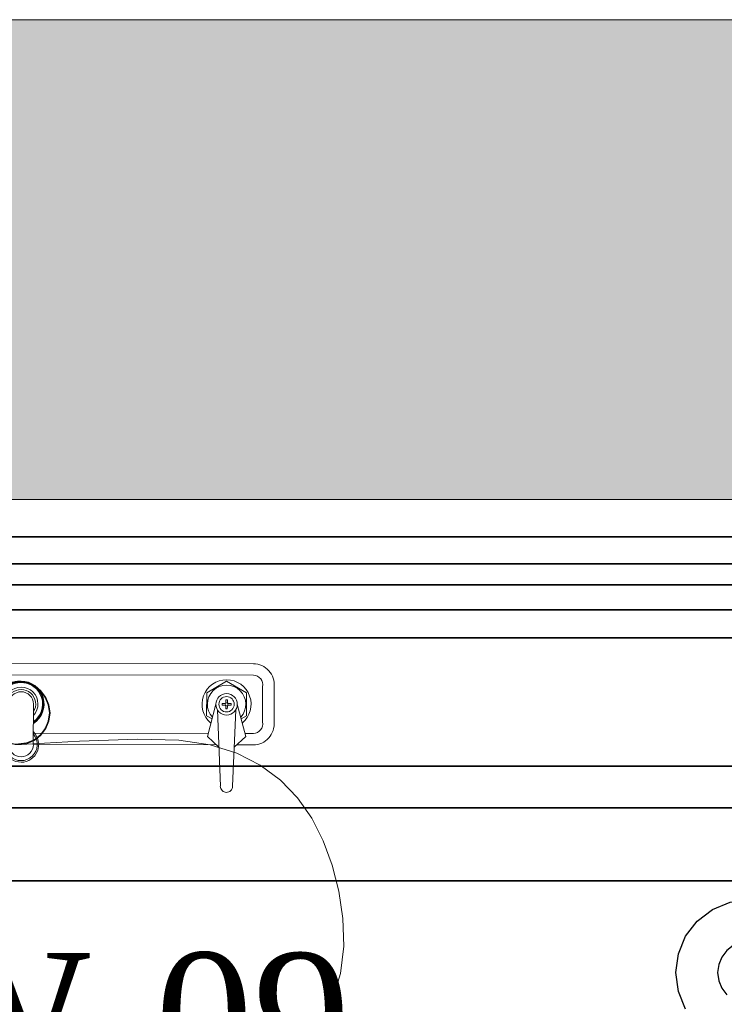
# Model space of a CAD drawing. Extents: x 3940905 to 4145695, y 925352 to 1109797.
# Tile 711 of 1056: x 4034154 to 4034492, y 1101836 to 1102308. Entities that reach past the tile are written whole.
import ezdxf

# ---------------------------------------------------------------- set-up
doc = ezdxf.new("R2010")
doc.units = 0
doc.header["$LTSCALE"] = 750
doc.header["$MEASUREMENT"] = 0
for name, color, linetype, lineweight in [('CKD Equipments', 252, 'CONTINUOUS', 0), ('HATCH', 7, 'CONTINUOUS', 0), ('wall', 7, 'CONTINUOUS', 25)]:
    doc.layers.add(name, color=color, linetype=linetype, lineweight=lineweight)
doc.layers.add('PDF_A - TEXT', color=7, linetype='CONTINUOUS')
doc.styles.add('CKD_Dimension Text', font='BOOKOS.TTF')

msp = doc.modelspace()

# ---------------------------------------------------------------- hatches: boundary and pattern name
at = {"layer": 'HATCH'}
h = msp.add_hatch(color=8, dxfattribs=at)
h.dxf.hatch_style = 1
h.paths.add_polyline_path([(4043641.81, 1102308.44), (4031046.81, 1102308.44), (4031046.81, 1088263.44), (4030916.81, 1088263.44), (4030916.81, 1074300.44), (4031079.81, 1074300.44), (4031079.81, 1067776.41), (4031536.81, 1067776.41), (4031536.81, 1072350.44), (4031536.81, 1074463.44), (4031146.81, 1074463.44), (4031146.81, 1088033.46), (4031271.81, 1088033.43), (4031271.81, 1102078.44), (4043641.81, 1102078.44)])

# ---------------------------------------------------------------- linework, layer by layer
at = {"layer": 'CKD Equipments', "color": 4, "lineweight": -2, "ltscale": 0.2}
for p, q in [((4033653.69, 1102060.53, -7.61), (4034653.69, 1102060.53, -7.61)), ((4033653.69, 1102047.53, -7.61), (4034653.69, 1102047.53, -7.61)), ((4033743.69, 1102025.41, -7.61), (4034563.69, 1102025.41, -7.61)), ((4034563.69, 1102012.13, -7.61), (4033743.69, 1102012.13, -7.61)), ((4033748.69, 1101930.53, -7.61), (4034558.69, 1101930.53, -7.61)), ((4034548.69, 1101895.53, -7.61), (4033758.69, 1101895.53, -7.61))]:
    msp.add_line(p, q, dxfattribs=at)
at = {"layer": 'CKD Equipments', "color": 6, "lineweight": 0}
for p, q in [((4034266.32, 1101999.65, -7.61), (4034044.87, 1101999.97, -7.61)), ((4034266.32, 1101994.14, -7.61), (4034044.86, 1101994.46, -7.61)), ((4034253.46, 1101991.22, -7.61), (4034243.91, 1101985.72, -7.61)), ((4034262.99, 1101985.69, -7.61), (4034253.46, 1101991.22, -7.61)), ((4034155.02, 1101986.22, -7.61), (4034155.02, 1101986.22, -7.61)), ((4034243.91, 1101985.72, -7.61), (4034243.89, 1101974.7, -7.61)), ((4034262.97, 1101974.68, -7.61), (4034262.99, 1101985.69, -7.61)), ((4034270.69, 1101971.73, -7.61), (4034270.71, 1101988.62, -7.61)), ((4034276.2, 1101971.72, -7.61), (4034276.22, 1101988.61, -7.61)), ((4034253.81, 1101982.37, -7.61), (4034253.08, 1101982.37, -7.61)), ((4034253.08, 1101982.37, -7.61), (4034253.08, 1101981.3, -7.61)), ((4034253.81, 1101981.3, -7.61), (4034253.81, 1101982.37, -7.61)), ((4034160.86, 1101960.87, -7.61), (4034160.89, 1101980.33, -7.61)), ((4034248.3, 1101980.21, -7.61), (4034244.24, 1101964.79, -7.61)), ((4034249.03, 1101977.56, -7.61), (4034250.45, 1101940.91, -7.61)), ((4034252.34, 1101980.57, -7.61), (4034251.27, 1101980.57, -7.61)), ((4034251.27, 1101980.57, -7.61), (4034251.27, 1101979.84, -7.61)), ((4034251.27, 1101979.84, -7.61), (4034252.34, 1101979.83, -7.61)), ((4034253.07, 1101979.1, -7.61), (4034253.07, 1101978.03, -7.61)), ((4034253.07, 1101978.03, -7.61), (4034253.8, 1101978.03, -7.61)), ((4034253.8, 1101978.03, -7.61), (4034253.81, 1101979.1, -7.61)), ((4034255.61, 1101980.56, -7.61), (4034254.54, 1101980.57, -7.61)), ((4034254.54, 1101979.83, -7.61), (4034255.61, 1101979.83, -7.61)), ((4034255.61, 1101979.83, -7.61), (4034255.61, 1101980.56, -7.61)), ((4034257.84, 1101977.54, -7.61), (4034256.32, 1101940.9, -7.61)), ((4034258.58, 1101980.19, -7.61), (4034262.6, 1101964.76, -7.61)), ((4034243.89, 1101974.7, -7.61), (4034246.46, 1101973.22, -7.61)), ((4034260.4, 1101973.2, -7.61), (4034262.97, 1101974.68, -7.61)), ((4034160.87, 1101966.38, -7.61), (4034244.62, 1101966.26, -7.61)), ((4034244.24, 1101964.79, -7.61), (4034249.72, 1101959.61, -7.61)), ((4034262.6, 1101964.76, -7.61), (4034257.1, 1101959.6, -7.61)), ((4034262.22, 1101966.23, -7.61), (4034266.27, 1101966.22, -7.61)), ((4034160.86, 1101960.87, -7.61), (4034248.52, 1101960.74, -7.61)), ((4034258.3, 1101960.73, -7.61), (4034266.27, 1101960.72, -7.61)), ((4034154.98, 1101955, -7.61), (4034154.98, 1101955, -7.61)), ((4034253.38, 1101937.96, -7.61), (4034253.38, 1101937.96, -7.61))]:
    msp.add_line(p, q, dxfattribs=at)
at = {"layer": 'CKD Equipments', "color": 5, "lineweight": 0}
for p, q in [((4034182.96, 1101962.55, -7.61), (4034154.99, 1101960.88, -7.61)), ((4034210.78, 1101963.5, -7.61), (4034182.96, 1101962.55, -7.61)), ((4034230.6, 1101962.94, -7.61), (4034210.78, 1101963.5, -7.61)), ((4034245.59, 1101960.71, -7.61), (4034230.6, 1101962.94, -7.61)), ((4034258.38, 1101956.72, -7.61), (4034245.59, 1101960.71, -7.61)), ((4034269.57, 1101951.06, -7.61), (4034258.38, 1101956.72, -7.61)), ((4034279.22, 1101943.9, -7.61), (4034269.57, 1101951.06, -7.61)), ((4034287.42, 1101935.37, -7.61), (4034279.22, 1101943.9, -7.61)), ((4034294.24, 1101925.62, -7.61), (4034287.42, 1101935.37, -7.61)), ((4034299.75, 1101914.81, -7.61), (4034294.24, 1101925.62, -7.61)), ((4034304.02, 1101903.09, -7.61), (4034299.75, 1101914.81, -7.61)), ((4034307.15, 1101890.6, -7.61), (4034304.02, 1101903.09, -7.61)), ((4034309.11, 1101877.54, -7.61), (4034307.15, 1101890.6, -7.61)), ((4034309.55, 1101864.27, -7.61), (4034309.11, 1101877.54, -7.61)), ((4034308.06, 1101851.18, -7.61), (4034309.55, 1101864.27, -7.61)), ((4034304.19, 1101838.69, -7.61), (4034308.06, 1101851.18, -7.61)), ((4034297.52, 1101827.18, -7.61), (4034304.19, 1101838.69, -7.61))]:
    msp.add_line(p, q, dxfattribs=at)
at = {"layer": 'CKD Equipments', "color": 4, "lineweight": -2, "ltscale": 0.2}
for start, end in [(0, 180), (180, 0)]:
    msp.add_arc((4034153.69, 1101976.03, -7.61), 15, start, end, dxfattribs=at)
at = {"layer": 'CKD Equipments', "color": 6, "lineweight": 0, "extrusion": (0, 0, -1)}
for centre, major_axis, start_param, end_param in [((4034266.14, 1101989.52, -7.61), (-7.16, 7.16), 0.803528, 2.446153), ((4034155.02, 1101980.34, -7.61), (7.79, 7.79), 2.920192, 8.078305), ((4034155.02, 1101980.34, -7.61), (7.53, 7.53), 2.942086, 8.056411), ((4034155.02, 1101980.34, -7.61), (7.27, 7.27), 2.965901, 8.032595), ((4034253.44, 1101980.2, -7.61), (8.31, 8.31), 3.050809, 7.947687), ((4034253.44, 1101980.2, -7.61), (-6.51, 6.51), 4.755399, 9.38469), ((4034266.13, 1101989.48, -7.61), (3.3, 3.3), -0.7459, 0.970137), ((4034155.02, 1101980.34, -7.61), (5.71, 5.71), 3.171995, 7.826501), ((4034155.02, 1101980.34, -7.61), (4.93, 4.93), 3.35883, 7.639666), ((4034155.02, 1101980.34, -7.61), (-4.16, 4.16), 5.499248, 7.070044), ((4034155.02, 1101980.34, -7.61), (-4.16, 4.16), 0.786859, 2.357655), ((4034253.44, 1101980.2, -7.61), (-3.64, 3.64), 5.499248, 11.782433), ((4034253.44, 1101980.2, -7.61), (-2.6, 2.6), 5.499248, 11.782433), ((4034252.34, 1101981.3, -7.61), (-0.519, 0.519), 2.357655, 3.928452), ((4034253.44, 1101980.2, -7.61), (-0.519, 0.519), 5.499248, 11.782433), ((4034254.54, 1101981.3, -7.61), (0.519, 0.519), 2.357655, 3.928452), ((4034252.34, 1101979.1, -7.61), (0.519, 0.519), -0.783937, 0.786859), ((4034254.54, 1101979.1, -7.61), (0.519, 0.519), 3.928452, 5.499248), ((4034266.1, 1101970.88, -7.61), (3.3, 3.3), 0.603582, 2.319618), ((4034266.11, 1101970.84, -7.61), (-7.16, 7.16), 2.269158, 3.911783), ((4034154.99, 1101960.88, -7.61), (5.97, 5.97), -0.01461, 4.729921), ((4034154.99, 1101960.88, -7.61), (-5.45, 5.45), 1.653108, 6.203796), ((4034154.99, 1101960.88, -7.61), (4.16, 4.16), 2.357655, 3.928452), ((4034154.99, 1101960.88, -7.61), (-4.16, 4.16), 2.357655, 3.928452), ((4034253.38, 1101940.9, -7.61), (2.08, 2.08), 2.357655, 3.928452), ((4034253.38, 1101940.9, -7.61), (-2.08, 2.08), 2.357655, 3.928452)]:
    msp.add_ellipse(centre, major_axis=major_axis, ratio=1, start_param=start_param, end_param=end_param, dxfattribs=at)
at = {"layer": 'CKD Equipments', "color": 4, "lineweight": -2, "ltscale": 0.2}
for points, invisible_edges in [([(4034153.69, 1101991.03, 842.39), (4034149.8, 1101990.52, 842.39), (4033653.69, 1102060.53, 842.39), (4034653.69, 1102060.53, 842.39)], 10), ([(4034653.69, 1102060.53, 842.39), (4034157.57, 1101990.52, 842.39), (4034153.69, 1101991.03, 842.39)], 13), ([(4034161.19, 1101989.02, 842.39), (4034157.57, 1101990.52, 842.39), (4034653.69, 1102060.53, 842.39)], 14), ([(4034164.29, 1101986.63, 842.39), (4034161.19, 1101989.02, 842.39), (4034653.69, 1102060.53, 842.39)], 14), ([(4034166.68, 1101983.53, 842.39), (4034164.29, 1101986.63, 842.39), (4034653.69, 1102060.53, 842.39)], 14), ([(4034166.68, 1101983.53, 842.39), (4034653.69, 1102060.53, 842.39), (4034618.19, 1101950.53, 842.39), (4034168.17, 1101979.91, 842.39)], 7), ([(4034653.69, 1102047.19, 899.8), (4034653.69, 1102047.53, 902.39), (4033653.69, 1102047.53, 902.39), (4033653.69, 1102047.19, 899.8)], 8), ([(4033653.69, 1102046.19, 897.39), (4034653.69, 1102046.19, 897.39), (4034653.69, 1102047.19, 899.8), (4033653.69, 1102047.19, 899.8)], 5), ([(4034653.69, 1102046.19, 897.39), (4033653.69, 1102046.19, 897.39), (4033653.69, 1102044.6, 895.32), (4034653.69, 1102044.6, 895.32)], 5), ([(4034653.69, 1102044.6, 895.32), (4033653.69, 1102044.6, 895.32), (4033653.69, 1102042.53, 893.73), (4034653.69, 1102042.53, 893.73)], 5), ([(4033653.69, 1102040.12, 892.73), (4034653.69, 1102040.12, 892.73), (4034653.69, 1102042.53, 893.73), (4033653.69, 1102042.53, 893.73)], 5), ([(4033653.69, 1102037.53, 892.39), (4034653.69, 1102037.53, 892.39), (4034653.69, 1102040.12, 892.73), (4033653.69, 1102040.12, 892.73)], 4), ([(4033743.69, 1102025.41, 892.39), (4034563.69, 1102025.41, 892.39), (4034653.69, 1102037.53, 892.39), (4033653.69, 1102037.53, 892.39)], 10), ([(4034153.69, 1101991.03, 882.39), (4034157.57, 1101990.52, 882.39), (4034563.69, 1102012.13, 882.39), (4033743.69, 1102012.13, 882.39)], 10), ([(4034563.69, 1102012.13, 882.39), (4034157.57, 1101990.52, 882.39), (4034161.19, 1101989.02, 882.39)], 13), ([(4034563.69, 1102012.13, 882.39), (4034161.19, 1101989.02, 882.39), (4034164.29, 1101986.63, 882.39)], 13), ([(4034563.69, 1102012.13, 882.39), (4034164.29, 1101986.63, 882.39), (4034166.68, 1101983.53, 882.39)], 13), ([(4034166.68, 1101983.53, 882.39), (4034168.17, 1101979.91, 882.39), (4034563.69, 1102012.13, 882.39)], 14), ([(4034563.69, 1102012.13, 882.39), (4034168.17, 1101979.91, 882.39), (4034168.69, 1101976.03, 882.39), (4034558.69, 1101930.53, 882.39)], 13), ([(4034153.69, 1101991.03, 842.39), (4034157.57, 1101990.52, 842.39), (4034157.57, 1101990.52, 882.39), (4034153.69, 1101991.03, 882.39)], 10), ([(4034157.57, 1101990.52, 842.39), (4034161.19, 1101989.02, 842.39), (4034161.19, 1101989.02, 882.39), (4034157.57, 1101990.52, 882.39)], 10), ([(4034161.19, 1101989.02, 842.39), (4034164.29, 1101986.63, 842.39), (4034164.29, 1101986.63, 882.39), (4034161.19, 1101989.02, 882.39)], 10), ([(4034164.29, 1101986.63, 842.39), (4034166.68, 1101983.53, 842.39), (4034166.68, 1101983.53, 882.39), (4034164.29, 1101986.63, 882.39)], 10), ([(4034166.68, 1101983.53, 842.39), (4034168.17, 1101979.91, 842.39), (4034168.17, 1101979.91, 882.39), (4034166.68, 1101983.53, 882.39)], 10), ([(4034168.17, 1101979.91, 842.39), (4034618.19, 1101950.53, 842.39), (4034168.69, 1101976.03, 842.39)], 3), ([(4034168.17, 1101979.91, 842.39), (4034168.69, 1101976.03, 842.39), (4034168.69, 1101976.03, 882.39), (4034168.17, 1101979.91, 882.39)], 8), ([(4034168.69, 1101976.03, 842.39), (4034618.19, 1101950.53, 842.39), (4034168.17, 1101972.14, 842.39)], 3), ([(4034168.69, 1101976.03, 882.39), (4034168.17, 1101972.14, 882.39), (4034558.69, 1101930.53, 882.39)], 14), ([(4034168.69, 1101976.03, 842.39), (4034168.17, 1101972.14, 842.39), (4034168.17, 1101972.14, 882.39), (4034168.69, 1101976.03, 882.39)], 2), ([(4034618.19, 1101950.53, 842.39), (4034166.68, 1101968.53, 842.39), (4034168.17, 1101972.14, 842.39)], 13), ([(4034558.69, 1101930.53, 882.39), (4034168.17, 1101972.14, 882.39), (4034166.68, 1101968.53, 882.39)], 13), ([(4034168.17, 1101972.14, 842.39), (4034166.68, 1101968.53, 842.39), (4034166.68, 1101968.53, 882.39), (4034168.17, 1101972.14, 882.39)], 10), ([(4034164.29, 1101965.42, 842.39), (4034166.68, 1101968.53, 842.39), (4034618.19, 1101950.53, 842.39)], 14), ([(4034558.69, 1101930.53, 882.39), (4034166.68, 1101968.53, 882.39), (4034164.29, 1101965.42, 882.39)], 13), ([(4034166.68, 1101968.53, 842.39), (4034164.29, 1101965.42, 842.39), (4034164.29, 1101965.42, 882.39), (4034166.68, 1101968.53, 882.39)], 10), ([(4034161.19, 1101963.04, 842.39), (4034618.19, 1101950.53, 842.39), (4034157.57, 1101961.54, 842.39)], 3), ([(4034161.19, 1101963.04, 882.39), (4034157.57, 1101961.54, 882.39), (4034558.69, 1101930.53, 882.39)], 14), ([(4034161.19, 1101963.04, 842.39), (4034157.57, 1101961.54, 842.39), (4034157.57, 1101961.54, 882.39), (4034161.19, 1101963.04, 882.39)], 10), ([(4034161.19, 1101963.04, 842.39), (4034164.29, 1101965.42, 842.39), (4034618.19, 1101950.53, 842.39)], 14), ([(4034161.19, 1101963.04, 882.39), (4034558.69, 1101930.53, 882.39), (4034164.29, 1101965.42, 882.39)], 3), ([(4034164.29, 1101965.42, 842.39), (4034161.19, 1101963.04, 842.39), (4034161.19, 1101963.04, 882.39), (4034164.29, 1101965.42, 882.39)], 10), ([(4034153.69, 1101961.03, 842.39), (4034157.57, 1101961.54, 842.39), (4034618.19, 1101950.53, 842.39), (4033689.19, 1101950.53, 842.39)], 10), ([(4033748.69, 1101930.53, 882.39), (4034558.69, 1101930.53, 882.39), (4034153.69, 1101961.03, 882.39)], 14), ([(4034157.57, 1101961.54, 882.39), (4034153.69, 1101961.03, 882.39), (4034558.69, 1101930.53, 882.39)], 14), ([(4034153.69, 1101961.03, 882.39), (4034157.57, 1101961.54, 882.39), (4034157.57, 1101961.54, 842.39), (4034153.69, 1101961.03, 842.39)], 10), ([(4033689.19, 1101950.53, 472.39), (4034489.2, 1101855.41, 472.39), (4034488.69, 1101851.53, 472.39)], 13), ([(4034489.2, 1101855.41, 472.39), (4033689.19, 1101950.53, 472.39), (4034490.7, 1101859.03, 472.39)], 3), ([(4033689.19, 1101950.53, 472.39), (4034488.69, 1101851.53, 472.39), (4034489.2, 1101847.64, 472.39)], 13), ([(4034493.08, 1101862.13, 472.39), (4034490.7, 1101859.03, 472.39), (4033689.19, 1101950.53, 472.39)], 14), ([(4034496.19, 1101864.52, 472.39), (4034493.08, 1101862.13, 472.39), (4033689.19, 1101950.53, 472.39), (4034618.19, 1101950.53, 472.39)], 10), ([(4034489.2, 1101847.64, 472.39), (4034490.7, 1101844.03, 472.39), (4033689.19, 1101396.03, 472.39), (4033689.19, 1101950.53, 472.39)], 10), ([(4034468.69, 1101851.53, 512.39), (4034469.88, 1101860.59, 512.39), (4033758.69, 1101895.53, 512.39)], 14), ([(4034473.37, 1101869.03, 512.39), (4033758.69, 1101895.53, 512.39), (4034469.88, 1101860.59, 512.39)], 3), ([(4034469.88, 1101842.47, 512.39), (4034468.69, 1101851.53, 512.39), (4033758.69, 1101895.53, 512.39)], 14), ([(4033758.69, 1101895.53, 512.39), (4034486.19, 1101881.84, 512.39), (4034494.63, 1101885.33, 512.39)], 13), ([(4033758.69, 1101895.53, 512.39), (4034473.37, 1101869.03, 512.39), (4034478.94, 1101876.28, 512.39)], 13), ([(4033758.69, 1101895.53, 512.39), (4034478.94, 1101876.28, 512.39), (4034486.19, 1101881.84, 512.39)], 13), ([(4034548.69, 1101895.53, 512.39), (4033758.69, 1101895.53, 512.39), (4034494.63, 1101885.33, 512.39), (4034503.69, 1101886.53, 512.39)], 10), ([(4033758.69, 1101895.53, 512.39), (4033758.69, 1101465.53, 512.39), (4034473.37, 1101834.03, 512.39), (4034469.88, 1101842.47, 512.39)], 10), ([(4033689.19, 1101396.03, 472.39), (4034490.7, 1101844.03, 472.39), (4034493.08, 1101840.92, 472.39), (4034618.19, 1101396.03, 472.39)], 5)]:
    msp.add_3dface(points, dxfattribs=dict(at, invisible_edges=invisible_edges))
for points in [[(4034653.69, 1102060.53, 842.39), (4033653.69, 1102060.53, 842.39), (4033653.69, 1102060.53, 992.39), (4034653.69, 1102060.53, 992.39)], [(4034653.69, 1102060.53, 992.39), (4033653.69, 1102060.53, 992.39), (4033653.69, 1102047.53, 992.39), (4034653.69, 1102047.53, 992.39)], [(4034653.69, 1102047.53, 992.39), (4033653.69, 1102047.53, 992.39), (4033653.69, 1102047.53, 902.39), (4034653.69, 1102047.53, 902.39)], [(4034563.69, 1102012.13, 882.39), (4034563.69, 1102025.41, 892.39), (4033743.69, 1102025.41, 892.39), (4033743.69, 1102012.13, 882.39)], [(4033689.19, 1101950.53, 472.39), (4033689.19, 1101950.53, 842.39), (4034618.19, 1101950.53, 842.39), (4034618.19, 1101950.53, 472.39)], [(4034548.69, 1101895.53, 512.39), (4034558.69, 1101930.53, 882.39), (4033748.69, 1101930.53, 882.39), (4033758.69, 1101895.53, 512.39)]]:
    msp.add_3dface(points, dxfattribs=at)
at = {"layer": 'wall', "lineweight": 0, "ltscale": 2, "elevation": -7.61}
msp.add_lwpolyline([(4043641.81, 1102308.44), (4031046.81, 1102308.44), (4031046.81, 1088263.44), (4030916.81, 1088263.44), (4030916.81, 1074300.44), (4031079.81, 1074300.44), (4031079.81, 1067776.41), (4031536.81, 1067776.41), (4031536.81, 1074463.44), (4031146.81, 1074463.44), (4031146.81, 1088033.46), (4031271.81, 1088033.43), (4031271.81, 1102078.44), (4043641.81, 1102078.44)], close=True, dxfattribs=at)

# ---------------------------------------------------------------- texts
at = {"layer": 'PDF_A - TEXT', "insert": (4034032.18, 1101861.02, -7.61), "char_height": 61.963, "width": 784.9726, "attachment_point": 1, "style": 'CKD_Dimension Text'}
msp.add_mtext('DW-09', dxfattribs=at)

doc.saveas('drawing.dxf')
